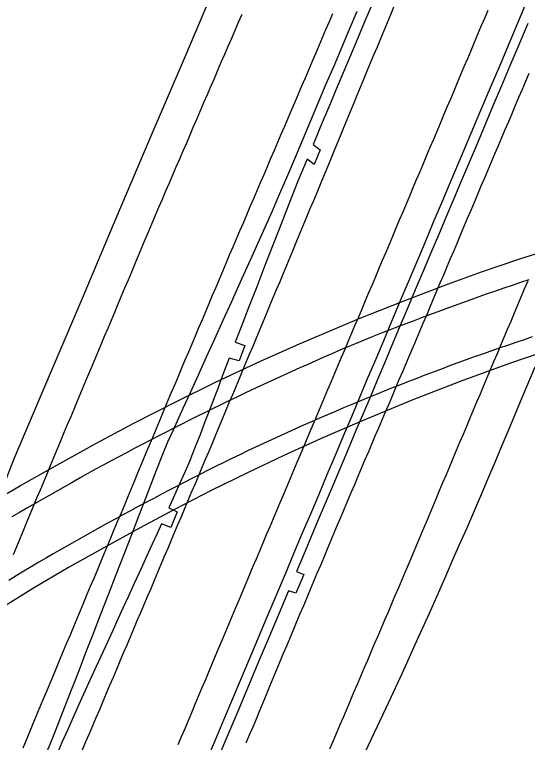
# Model space of a CAD drawing. Extents: x 1948091 to 1975253, y 787267 to 823306.
# Drawn here: x 1968811.3 to 1968957.5, y 797424.8 to 797632.4 of the extents above; entities that cross this region are included whole.
import ezdxf

# ---------------------------------------------------------------- set-up
doc = ezdxf.new("R2010")
doc.units = 0
for name, color, linetype in [('RD_EX_Bridge', 7, 'Continuous'), ('RD_EX_Pavement_Markings', 7, 'Continuous'), ('RD_EX_Road', 7, 'Continuous')]:
    doc.layers.add(name, color=color, linetype=linetype)

msp = doc.modelspace()

# ---------------------------------------------------------------- linework, layer by layer
at = {"layer": 'RD_EX_Bridge'}
for points in [[(1968716.86, 797432.17), (1968725.73, 797439.22), (1968739.53, 797449.7), (1968753.48, 797459.84), (1968767.27, 797469.45), (1968780.23, 797478.08), (1968790.95, 797484.89), (1968802.22, 797491.8), (1968812.96, 797498.08), (1968823.29, 797503.9), (1968834.41, 797510.09), (1968845.07, 797515.78), (1968857.31, 797521.96), (1968868.62, 797527.5), (1968881.59, 797533.62), (1968892.53, 797538.48), (1968909.54, 797545.7), (1968922.08, 797550.66), (1968935.01, 797555.59), (1968944.46, 797558.98), (1968955.37, 797562.67), (1968967.15, 797566.45)], [(1968966.65, 797537.69), (1968952.41, 797532.84), (1968938.37, 797527.73), (1968924.41, 797522.29), (1968909.54, 797516.12), (1968898.53, 797511.36), (1968888.07, 797506.64), (1968877.69, 797501.7), (1968867.36, 797496.65), (1968857.06, 797491.33), (1968846.87, 797485.92), (1968836.72, 797480.32), (1968826.69, 797474.7), (1968816.71, 797468.81), (1968807.81, 797463.32), (1968798, 797457.05), (1968787.82, 797450.42), (1968778.24, 797443.96), (1968768.76, 797437.35), (1968759.86, 797430.93), (1968750.6, 797424.01)]]:
    msp.add_lwpolyline(points, dxfattribs=at)
at = {"layer": 'RD_EX_Pavement_Markings'}
for points in [[(1968919.44, 797634.63), (1968918.48, 797632.33), (1968917.52, 797630.02), (1968916.55, 797627.72), (1968915.59, 797625.41), (1968914.63, 797623.11), (1968913.67, 797620.8), (1968912.71, 797618.49), (1968911.76, 797616.18), (1968910.8, 797613.87), (1968909.85, 797611.56), (1968908.9, 797609.25), (1968907.94, 797606.95), (1968906.99, 797604.64), (1968906.03, 797602.33), (1968905.08, 797600.02), (1968904.13, 797597.71), (1968903.17, 797595.4), (1968902.22, 797593.09), (1968901.26, 797590.78), (1968900.31, 797588.47), (1968899.36, 797586.16), (1968898.4, 797583.86), (1968897.44, 797581.55), (1968896.48, 797579.24), (1968895.52, 797576.94), (1968894.56, 797574.63), (1968893.6, 797572.32), (1968892.64, 797570.02), (1968891.68, 797567.71), (1968890.72, 797565.4), (1968889.76, 797563.1), (1968888.8, 797560.79), (1968887.84, 797558.49), (1968886.88, 797556.18), (1968885.92, 797553.87), (1968884.96, 797551.57), (1968884, 797549.26), (1968883.04, 797546.95), (1968882.08, 797544.65), (1968881.11, 797542.34), (1968880.14, 797540.04), (1968879.18, 797537.73), (1968878.21, 797535.43), (1968877.25, 797533.12), (1968876.28, 797530.82), (1968875.32, 797528.52), (1968874.35, 797526.21), (1968873.39, 797523.91), (1968872.42, 797521.6), (1968871.46, 797519.3), (1968870.49, 797516.99), (1968869.53, 797514.69), (1968868.56, 797512.39), (1968867.6, 797510.08), (1968866.63, 797507.78), (1968865.66, 797505.48), (1968864.69, 797503.17), (1968863.71, 797500.87), (1968862.74, 797498.57), (1968861.77, 797496.27), (1968860.8, 797493.97), (1968859.82, 797491.66), (1968858.85, 797489.36), (1968857.88, 797487.06), (1968856.9, 797484.76), (1968855.93, 797482.46), (1968854.96, 797480.15), (1968853.98, 797477.85), (1968853.01, 797475.55), (1968852.04, 797473.25), (1968851.07, 797470.95), (1968850.09, 797468.64), (1968849.12, 797466.34), (1968848.14, 797464.04), (1968847.16, 797461.74), (1968846.19, 797459.44), (1968845.21, 797457.14), (1968844.24, 797454.84), (1968843.26, 797452.54), (1968842.29, 797450.24), (1968841.31, 797447.94), (1968840.34, 797445.63), (1968839.36, 797443.33), (1968838.39, 797441.03), (1968837.41, 797438.73), (1968836.44, 797436.43), (1968835.46, 797434.13), (1968834.48, 797431.83), (1968833.5, 797429.53), (1968832.51, 797427.24), (1968831.53, 797424.94), (1968830.54, 797422.64)], [(1968876.06, 797632.43), (1968875.07, 797630.14), (1968874.08, 797627.84), (1968873.1, 797625.55), (1968872.11, 797623.25), (1968871.12, 797620.96), (1968870.14, 797618.67), (1968869.15, 797616.37), (1968868.16, 797614.08), (1968867.17, 797611.78), (1968866.19, 797609.49), (1968865.2, 797607.2), (1968864.21, 797604.9), (1968863.22, 797602.61), (1968862.24, 797600.31), (1968861.25, 797598.02), (1968860.26, 797595.72), (1968859.27, 797593.43), (1968858.29, 797591.14), (1968857.3, 797588.84), (1968856.31, 797586.55), (1968855.32, 797584.25), (1968854.34, 797581.96), (1968853.35, 797579.66), (1968852.36, 797577.37), (1968851.37, 797575.07), (1968850.41, 797572.77), (1968849.44, 797570.47), (1968848.47, 797568.16), (1968847.5, 797565.86), (1968846.54, 797563.56), (1968845.57, 797561.25), (1968844.6, 797558.95), (1968843.63, 797556.65), (1968842.67, 797554.34), (1968841.7, 797552.04), (1968840.73, 797549.74), (1968839.76, 797547.43), (1968838.8, 797545.13), (1968837.83, 797542.83), (1968836.86, 797540.52), (1968835.89, 797538.22), (1968834.93, 797535.91), (1968833.96, 797533.61), (1968832.99, 797531.31), (1968832.02, 797529), (1968831.05, 797526.7), (1968830.09, 797524.4), (1968829.12, 797522.09), (1968828.15, 797519.79), (1968827.19, 797517.49), (1968826.23, 797515.18), (1968825.26, 797512.87), (1968824.3, 797510.57), (1968823.34, 797508.26), (1968822.38, 797505.95), (1968821.42, 797503.65), (1968820.46, 797501.34), (1968819.5, 797499.03), (1968818.54, 797496.73), (1968817.58, 797494.42), (1968816.62, 797492.11), (1968815.66, 797489.81), (1968814.69, 797487.5), (1968813.73, 797485.19), (1968812.77, 797482.88), (1968811.81, 797480.58), (1968810.85, 797478.27)], [(1968901.95, 797632.61), (1968900.97, 797630.32), (1968899.99, 797628.02), (1968899.01, 797625.72), (1968898.03, 797623.42), (1968897.05, 797621.13), (1968896.08, 797618.83), (1968895.1, 797616.53), (1968894.12, 797614.24), (1968893.14, 797611.94), (1968892.15, 797609.64), (1968891.17, 797607.35), (1968890.19, 797605.05), (1968889.21, 797602.76), (1968888.23, 797600.46), (1968887.25, 797598.16), (1968886.26, 797595.87), (1968885.28, 797593.57), (1968884.3, 797591.28), (1968883.32, 797588.98), (1968882.33, 797586.68), (1968881.35, 797584.39), (1968880.37, 797582.09), (1968879.39, 797579.79), (1968878.41, 797577.5), (1968877.42, 797575.2), (1968876.44, 797572.9), (1968875.46, 797570.61), (1968874.48, 797568.31), (1968873.5, 797566.01), (1968872.52, 797563.71), (1968871.55, 797561.41), (1968870.58, 797559.11), (1968869.6, 797556.81), (1968868.63, 797554.51), (1968867.66, 797552.21), (1968866.68, 797549.91), (1968865.71, 797547.61), (1968864.74, 797545.31), (1968863.76, 797543.01), (1968862.79, 797540.7), (1968861.82, 797538.4), (1968860.84, 797536.1), (1968859.87, 797533.8), (1968858.89, 797531.5), (1968857.92, 797529.2), (1968856.95, 797526.9), (1968855.97, 797524.6), (1968855, 797522.3), (1968854.04, 797519.99), (1968853.08, 797517.68), (1968852.12, 797515.38), (1968851.15, 797513.07), (1968850.19, 797510.77), (1968849.23, 797508.46), (1968848.27, 797506.15), (1968847.31, 797503.85), (1968846.35, 797501.54), (1968845.39, 797499.23), (1968844.43, 797496.93), (1968843.46, 797494.62), (1968842.5, 797492.31), (1968841.54, 797490.01), (1968840.58, 797487.7), (1968839.62, 797485.39), (1968838.66, 797483.09), (1968837.7, 797480.78), (1968836.73, 797478.47), (1968835.77, 797476.17), (1968834.81, 797473.86), (1968833.84, 797471.56), (1968832.88, 797469.25), (1968831.91, 797466.95), (1968830.95, 797464.64), (1968829.98, 797462.34), (1968829.02, 797460.03), (1968828.06, 797457.72), (1968827.09, 797455.42), (1968826.13, 797453.11), (1968825.16, 797450.81), (1968824.2, 797448.5), (1968823.23, 797446.2), (1968822.27, 797443.89), (1968821.3, 797441.59), (1968820.34, 797439.28), (1968819.37, 797436.98), (1968818.41, 797434.67), (1968817.44, 797432.36), (1968816.49, 797430.06), (1968815.53, 797427.75), (1968814.58, 797425.44), (1968813.63, 797423.12)], [(1968946.22, 797633.57), (1968945.25, 797631.27), (1968944.28, 797628.96), (1968943.31, 797626.66), (1968942.34, 797624.36), (1968941.37, 797622.06), (1968940.4, 797619.76), (1968939.43, 797617.45), (1968938.46, 797615.15), (1968937.49, 797612.85), (1968936.52, 797610.55), (1968935.55, 797608.24), (1968934.58, 797605.94), (1968933.61, 797603.64), (1968932.64, 797601.34), (1968931.67, 797599.04), (1968930.7, 797596.73), (1968929.72, 797594.43), (1968928.75, 797592.13), (1968927.78, 797589.83), (1968926.81, 797587.53), (1968925.84, 797585.22), (1968924.87, 797582.92), (1968923.9, 797580.62), (1968922.93, 797578.32), (1968921.96, 797576.02), (1968920.99, 797573.72), (1968920.01, 797571.41), (1968919.04, 797569.11), (1968918.07, 797566.81), (1968917.1, 797564.51), (1968916.12, 797562.21), (1968915.15, 797559.91), (1968914.18, 797557.61), (1968913.21, 797555.3), (1968912.23, 797553), (1968911.26, 797550.7), (1968910.29, 797548.4), (1968909.32, 797546.1), (1968908.34, 797543.8), (1968907.37, 797541.49), (1968906.4, 797539.19), (1968905.43, 797536.89), (1968904.45, 797534.59), (1968903.48, 797532.29), (1968902.51, 797529.99), (1968901.54, 797527.69), (1968900.56, 797525.38), (1968899.59, 797523.08), (1968898.62, 797520.78), (1968897.65, 797518.48), (1968896.67, 797516.18), (1968895.7, 797513.88), (1968894.73, 797511.58), (1968893.76, 797509.27), (1968892.78, 797506.97), (1968891.81, 797504.67), (1968890.84, 797502.37), (1968889.87, 797500.07), (1968888.89, 797497.77), (1968887.92, 797495.46), (1968886.95, 797493.16), (1968885.98, 797490.86), (1968885, 797488.56), (1968884.03, 797486.26), (1968883.06, 797483.96), (1968882.08, 797481.65), (1968881.11, 797479.35), (1968880.14, 797477.05), (1968879.17, 797474.75), (1968878.19, 797472.45), (1968877.22, 797470.14), (1968876.25, 797467.84), (1968875.28, 797465.54), (1968874.32, 797463.23), (1968873.35, 797460.93), (1968872.38, 797458.63), (1968871.41, 797456.32), (1968870.44, 797454.02), (1968869.47, 797451.71), (1968868.51, 797449.41), (1968867.54, 797447.11), (1968866.57, 797444.8), (1968865.6, 797442.5), (1968864.63, 797440.19), (1968863.67, 797437.89), (1968862.7, 797435.59), (1968861.73, 797433.28), (1968860.76, 797430.98), (1968859.79, 797428.67), (1968858.83, 797426.37), (1968857.86, 797424.07)], [(1968957.93, 797615.6), (1968956.95, 797613.3), (1968955.98, 797611), (1968955.01, 797608.7), (1968954.03, 797606.4), (1968953.06, 797604.1), (1968952.08, 797601.8), (1968951.11, 797599.5), (1968950.13, 797597.2), (1968949.16, 797594.9), (1968948.18, 797592.6), (1968947.21, 797590.3), (1968946.23, 797588), (1968945.26, 797585.7), (1968944.28, 797583.4), (1968943.31, 797581.1), (1968942.33, 797578.8), (1968941.36, 797576.5), (1968940.38, 797574.2), (1968939.41, 797571.9), (1968938.43, 797569.6), (1968937.46, 797567.3), (1968936.49, 797565), (1968935.51, 797562.7), (1968934.54, 797560.39), (1968933.57, 797558.09), (1968932.59, 797555.79), (1968931.62, 797553.49), (1968930.65, 797551.19), (1968929.67, 797548.89), (1968928.7, 797546.59), (1968927.73, 797544.29), (1968926.75, 797541.99), (1968925.78, 797539.69), (1968924.81, 797537.38), (1968923.83, 797535.09), (1968922.85, 797532.79), (1968921.87, 797530.49), (1968920.89, 797528.19), (1968919.91, 797525.89), (1968918.94, 797523.59), (1968917.96, 797521.29), (1968916.98, 797518.99), (1968916, 797516.69), (1968915.02, 797514.4), (1968914.04, 797512.1), (1968913.07, 797509.8), (1968912.09, 797507.5), (1968911.11, 797505.2), (1968910.13, 797502.9), (1968909.15, 797500.6), (1968908.17, 797498.3), (1968907.2, 797496), (1968906.22, 797493.7), (1968905.25, 797491.4), (1968904.28, 797489.1), (1968903.31, 797486.79), (1968902.34, 797484.49), (1968901.37, 797482.19), (1968900.41, 797479.88), (1968899.44, 797477.58), (1968898.47, 797475.28), (1968897.5, 797472.97), (1968896.53, 797470.67), (1968895.56, 797468.37), (1968894.59, 797466.06), (1968893.63, 797463.76), (1968892.66, 797461.46), (1968891.69, 797459.15), (1968890.72, 797456.85), (1968889.75, 797454.55), (1968888.78, 797452.24), (1968887.82, 797449.94), (1968886.86, 797447.63), (1968885.9, 797445.32), (1968884.94, 797443.01), (1968883.98, 797440.71), (1968883.02, 797438.4), (1968882.06, 797436.09), (1968881.1, 797433.78), (1968880.14, 797431.48), (1968879.18, 797429.17), (1968878.22, 797426.86), (1968877.26, 797424.55)], [(1968957.91, 797556.7), (1968955.53, 797555.92), (1968953.16, 797555.13), (1968950.79, 797554.32), (1968948.43, 797553.52), (1968946.06, 797552.71), (1968943.7, 797551.9), (1968941.35, 797551.04), (1968939, 797550.19), (1968936.65, 797549.34), (1968934.3, 797548.48), (1968931.95, 797547.63), (1968929.61, 797546.76), (1968927.27, 797545.86), (1968924.93, 797544.97), (1968922.6, 797544.08), (1968920.26, 797543.19), (1968917.93, 797542.3), (1968915.59, 797541.41), (1968913.28, 797540.45), (1968910.97, 797539.5), (1968908.66, 797538.54), (1968906.35, 797537.58), (1968904.04, 797536.63), (1968901.75, 797535.63), (1968899.46, 797534.62), (1968897.18, 797533.6), (1968894.89, 797532.59), (1968892.61, 797531.58), (1968890.32, 797530.57), (1968888.05, 797529.53), (1968885.78, 797528.48), (1968883.51, 797527.42), (1968881.24, 797526.37), (1968878.98, 797525.31), (1968876.71, 797524.26), (1968874.45, 797523.2), (1968872.2, 797522.1), (1968869.95, 797521.01), (1968867.71, 797519.91), (1968865.46, 797518.82), (1968863.21, 797517.73), (1968860.98, 797516.6), (1968858.75, 797515.46), (1968856.53, 797514.32), (1968854.3, 797513.18), (1968852.08, 797512.04), (1968849.85, 797510.9), (1968847.64, 797509.75), (1968845.43, 797508.58), (1968843.22, 797507.41), (1968841.01, 797506.24), (1968838.8, 797505.07), (1968836.59, 797503.9), (1968834.4, 797502.7), (1968832.22, 797501.48), (1968830.03, 797500.25), (1968827.85, 797499.03), (1968825.67, 797497.81), (1968823.49, 797496.59), (1968821.32, 797495.35), (1968819.16, 797494.1), (1968816.99, 797492.86), (1968814.82, 797491.61), (1968812.65, 797490.36), (1968810.5, 797489.1)], [(1968957.61, 797556.37), (1968956.63, 797554.07), (1968955.66, 797551.77), (1968954.69, 797549.47), (1968953.72, 797547.17), (1968952.75, 797544.87), (1968951.77, 797542.56), (1968950.8, 797540.26), (1968949.83, 797537.96), (1968948.86, 797535.66), (1968947.89, 797533.36), (1968946.91, 797531.06), (1968945.94, 797528.75), (1968944.97, 797526.45), (1968944, 797524.15), (1968943.03, 797521.85), (1968942.06, 797519.55), (1968941.09, 797517.24), (1968940.12, 797514.94), (1968939.16, 797512.64), (1968938.19, 797510.33), (1968937.22, 797508.03), (1968936.25, 797505.73), (1968935.29, 797503.42), (1968934.32, 797501.12), (1968933.35, 797498.81), (1968932.39, 797496.51), (1968931.42, 797494.21), (1968930.45, 797491.9), (1968929.49, 797489.6), (1968928.52, 797487.29), (1968927.55, 797484.99), (1968926.59, 797482.69), (1968925.62, 797480.38), (1968924.65, 797478.08), (1968923.67, 797475.78), (1968922.69, 797473.48), (1968921.71, 797471.18), (1968920.73, 797468.89), (1968919.75, 797466.59), (1968918.77, 797464.29), (1968917.79, 797461.99), (1968916.8, 797459.69), (1968915.82, 797457.4), (1968914.84, 797455.1), (1968913.86, 797452.8), (1968912.88, 797450.5), (1968911.9, 797448.2), (1968910.92, 797445.9), (1968909.94, 797443.61), (1968908.96, 797441.31), (1968907.97, 797439.01), (1968906.99, 797436.71), (1968906.01, 797434.41), (1968905.03, 797432.11), (1968904.05, 797429.82), (1968903.07, 797427.52), (1968902.09, 797425.22), (1968901.1, 797422.92)], [(1968958.92, 797540.44), (1968956.55, 797539.64), (1968954.18, 797538.84), (1968951.82, 797538.03), (1968949.46, 797537.21), (1968947.1, 797536.38), (1968944.74, 797535.55), (1968942.38, 797534.72), (1968940.02, 797533.89), (1968937.68, 797533.03), (1968935.33, 797532.16), (1968932.99, 797531.28), (1968930.65, 797530.41), (1968928.31, 797529.53), (1968925.97, 797528.63), (1968923.65, 797527.71), (1968921.32, 797526.8), (1968919, 797525.88), (1968916.67, 797524.96), (1968914.35, 797524.03), (1968912.04, 797523.07), (1968909.73, 797522.11), (1968907.43, 797521.16), (1968905.12, 797520.2), (1968902.82, 797519.21), (1968900.52, 797518.22), (1968898.23, 797517.23), (1968895.94, 797516.23), (1968893.64, 797515.24), (1968891.36, 797514.21), (1968889.08, 797513.18), (1968886.81, 797512.15), (1968884.53, 797511.12), (1968882.26, 797510.07), (1968880, 797509), (1968877.74, 797507.92), (1968875.49, 797506.85), (1968873.23, 797505.77), (1968870.99, 797504.66), (1968868.75, 797503.55), (1968866.51, 797502.44), (1968864.27, 797501.33), (1968862.05, 797500.18), (1968859.83, 797499.04), (1968857.61, 797497.89), (1968855.39, 797496.74), (1968853.17, 797495.58), (1968850.96, 797494.41), (1968848.75, 797493.24), (1968846.55, 797492.07), (1968844.35, 797490.89), (1968842.15, 797489.7), (1968839.95, 797488.51), (1968837.75, 797487.32), (1968835.55, 797486.13), (1968833.38, 797484.89), (1968831.2, 797483.66), (1968829.03, 797482.42), (1968826.86, 797481.19), (1968824.68, 797479.95), (1968822.52, 797478.71), (1968820.36, 797477.45), (1968818.2, 797476.18), (1968816.05, 797474.92), (1968813.89, 797473.64), (1968811.77, 797472.33), (1968809.64, 797471.02)]]:
    msp.add_lwpolyline(points, dxfattribs=at)
at = {"layer": 'RD_EX_Road'}
for points in [[(1968869.36, 797642.71), (1968860.03, 797620.72), (1968849.55, 797596.36), (1968840.14, 797574.18), (1968830.52, 797551.35), (1968821.71, 797530.68), (1968811.17, 797505.82), (1968804.9, 797489.99), (1968799.78, 797477.71), (1968795.52, 797466.95), (1968791.2, 797456.37), (1968787.59, 797447.7), (1968782.96, 797436.54), (1968778.47, 797425.41), (1968773.98, 797414.3), (1968769.5, 797403.26), (1968762.95, 797387.27), (1968757.23, 797373.37), (1968752.57, 797361.46), (1968747.46, 797348.78), (1968742.43, 797336.89), (1968736.59, 797323.49), (1968731.2, 797310.84), (1968725.85, 797298.53)], [(1968957.46, 797636.52), (1968954, 797628.3), (1968952.28, 797624.22), (1968949.61, 797617.88), (1968946.9, 797611.47), (1968944.16, 797604.98), (1968941.39, 797598.42), (1968938.62, 797591.87), (1968935.9, 797585.42), (1968933.22, 797579.08), (1968930.59, 797572.84), (1968928.04, 797566.77), (1968925.59, 797560.95), (1968923.23, 797555.38), (1968920.98, 797550.06), (1968918.77, 797544.82), (1968916.53, 797539.5), (1968914.25, 797534.11), (1968911.95, 797528.64), (1968909.63, 797523.14), (1968907.31, 797517.63), (1968904.99, 797512.12), (1968902.68, 797506.61), (1968900.35, 797501.08), (1968898, 797495.51), (1968895.63, 797489.89), (1968893.24, 797484.24), (1968890.84, 797478.54), (1968888.42, 797472.8), (1968885.98, 797467.03), (1968883.53, 797461.21), (1968881.06, 797455.34), (1968878.55, 797449.38), (1968876, 797443.34), (1968873.43, 797437.21), (1968870.89, 797431.17), (1968868.46, 797425.41), (1968866.14, 797419.9)], [(1968912.95, 797634.65), (1968911.09, 797630.27), (1968909.04, 797625.41), (1968906.78, 797620.07), (1968904.61, 797614.9), (1968902.79, 797610.59), (1968901.33, 797607.11), (1968900.23, 797604.48), (1968899.3, 797602.25), (1968898.36, 797599.97), (1968897.4, 797597.64), (1968896.43, 797595.27), (1968898.43, 797593.82), (1968896.71, 797589.65), (1968894.7, 797591.1), (1968892.1, 797584.83), (1968889.31, 797577.84), (1968886.51, 797570.69), (1968883.91, 797563.98), (1968882.67, 797560.79), (1968880.33, 797554.75), (1968878.1, 797549.01), (1968875.57, 797542.51), (1968874.17, 797538.92), (1968876.94, 797538.01), (1968875.3, 797533.63), (1968872.44, 797534.4), (1968871.15, 797530.93), (1968870.04, 797527.96), (1968869.11, 797525.49), (1968868.36, 797523.52), (1968867.6, 797521.56), (1968866.67, 797519.12), (1968865.56, 797516.21), (1968864.26, 797512.83), (1968862.99, 797509.54), (1968861.96, 797506.89), (1968861.15, 797504.9), (1968860.58, 797503.56), (1968859.9, 797502.06), (1968858.78, 797499.58), (1968857.22, 797496.13), (1968855.23, 797491.71), (1968857.62, 797490.57), (1968855.85, 797486.08), (1968853.18, 797487.16), (1968851.92, 797484.41), (1968850.5, 797481.3), (1968848.92, 797477.84), (1968847.36, 797474.44), (1968845.4, 797470.15), (1968843.74, 797466.52), (1968842.19, 797463.13), (1968840.76, 797459.97), (1968839.3, 797456.76), (1968837.68, 797453.2), (1968835.89, 797449.28), (1968833.93, 797445.01), (1968831.93, 797440.64), (1968830.01, 797436.43), (1968828.18, 797432.38), (1968826.43, 797428.48), (1968824.79, 797424.8), (1968823.29, 797421.39)], [(1968820.14, 797421.18), (1968821.9, 797425.45), (1968823.8, 797430.3), (1968826.26, 797436.63), (1968829.66, 797445.36), (1968831.64, 797450.43), (1968833.7, 797455.72), (1968835.83, 797461.22), (1968838.05, 797466.94), (1968840.29, 797472.73), (1968842.51, 797478.45), (1968844.69, 797484.09), (1968846.85, 797489.65), (1968848.83, 797494.75), (1968851.8, 797502.42), (1968853.57, 797507.02), (1968855.01, 797510.5), (1968856.49, 797513.75), (1968859.37, 797520.08), (1968861.43, 797524.61), (1968863.7, 797529.63), (1968866.02, 797534.74), (1968868.37, 797539.93), (1968870.77, 797545.21), (1968873.11, 797550.34), (1968875.26, 797555.09), (1968879.06, 797563.45), (1968882.76, 797571.73), (1968884.79, 797576.38), (1968886.95, 797581.38), (1968889.17, 797586.55), (1968891.39, 797591.73), (1968893.59, 797596.93), (1968895.79, 797602.14), (1968897.99, 797607.36), (1968900.18, 797612.57), (1968902.38, 797617.78), (1968904.56, 797622.98), (1968906.75, 797628.18), (1968908.94, 797633.37)], [(1968957.63, 797629.85), (1968955.04, 797623.69), (1968952.54, 797617.76), (1968950.13, 797612.05), (1968947.78, 797606.49), (1968945.45, 797600.98), (1968943.15, 797595.53), (1968940.88, 797590.14), (1968938.64, 797584.82), (1968936.43, 797579.6), (1968934.26, 797574.47), (1968932.13, 797569.44), (1968929.98, 797564.38), (1968927.78, 797559.19), (1968925.53, 797553.86), (1968923.22, 797548.4), (1968920.94, 797542.99), (1968918.77, 797537.84), (1968916.72, 797532.94), (1968914.77, 797528.3), (1968912.83, 797523.67), (1968910.78, 797518.82), (1968908.63, 797513.73), (1968906.38, 797508.42), (1968904.08, 797503.01), (1968901.8, 797497.62), (1968899.54, 797492.25), (1968897.3, 797486.92), (1968893.65, 797478.24), (1968891.66, 797473.54), (1968893.76, 797472.73), (1968891.45, 797467.37), (1968889.42, 797468.07), (1968886.16, 797460.36), (1968883.29, 797453.54), (1968880.79, 797447.61), (1968878.68, 797442.58), (1968875.11, 797434.1), (1968872.12, 797427), (1968869.23, 797420.18)], [(1968959.67, 797531.82), (1968955.97, 797523.07), (1968952.21, 797514.16), (1968950.25, 797509.48), (1968948.22, 797504.65), (1968946.18, 797499.8), (1968944.15, 797495.02), (1968942.13, 797490.34), (1968940.12, 797485.73), (1968938.1, 797481.11), (1968936.01, 797476.37), (1968933.87, 797471.5), (1968931.67, 797466.5), (1968929.49, 797461.58), (1968925.46, 797452.6), (1968921.76, 797444.55), (1968917.91, 797436.23), (1968913.84, 797427.51), (1968909.67, 797418.66)]]:
    msp.add_lwpolyline(points, dxfattribs=at)

doc.saveas('drawing.dxf')
